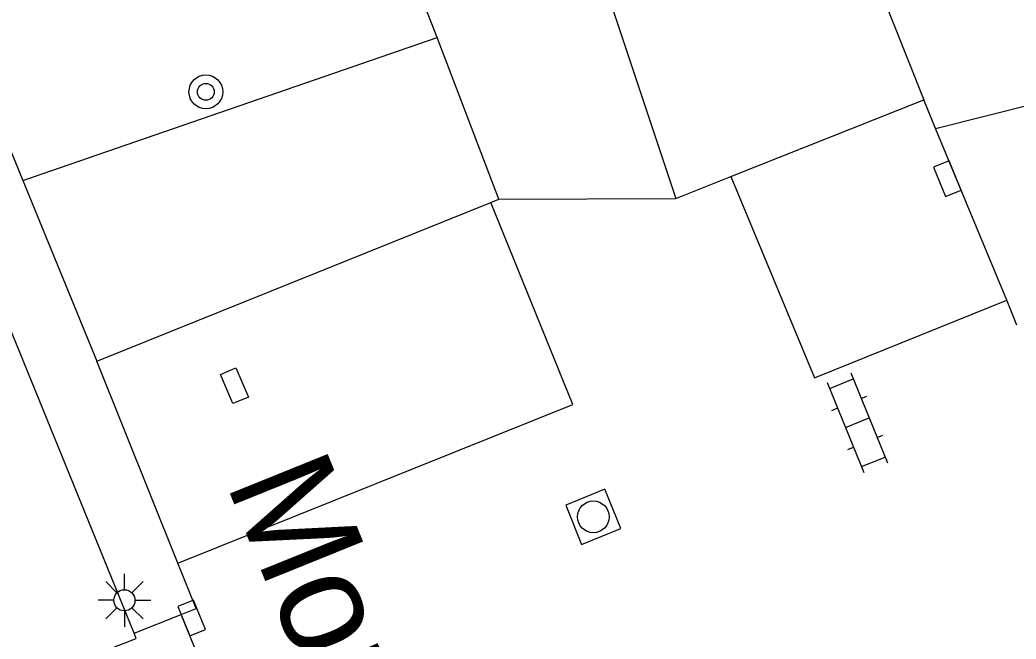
# Model space of a CAD drawing. Extents: x 136000 to 138005, y 398500 to 400500.
# Drawn here: x 137462.35 to 137485.96, y 399429.47 to 399444.13 of the extents above; entities that cross this region are included whole.
import ezdxf

# ---------------------------------------------------------------- set-up
doc = ezdxf.new("R2010")
doc.units = 0
for name, color, linetype in [('gg-anno-openbare ruimte label', 7, 'Continuous'), ('gg-knt-verharding', 7, 'Continuous'), ('gg-knt-verharding nz', 7, 'Continuous'), ('gt-grn-groengrens', 7, 'Continuous'), ('gt-grn-weggrens', 7, 'Continuous'), ('gt-symb-boom', 7, 'Continuous'), ('gt-symb-klinker verharding', 7, 'Continuous'), ('gt-symb-kolk', 7, 'Continuous'), ('gt-symb-kolk center center', 7, 'Continuous'), ('gt-symb-lichtmast', 7, 'Continuous'), ('gt-symb-rioolschacht', 7, 'Continuous')]:
    doc.layers.add(name, color=color, linetype=linetype)

# ---------------------------------------------------------------- blocks, each defined once
blk = doc.blocks.new('gt0-KOLK')
at = {"layer": 'gt-symb-kolk'}
blk.add_lwpolyline([(0, 0), (0.375, 0), (0.375, 0.4), (-0.375, 0.4), (-0.375, 0), (0, 0)], dxfattribs=at)
blk = doc.blocks.new('gt0-BOOM')
at = {"layer": 'gt-symb-boom'}
for radius in [0.4, 0.2]:
    blk.add_circle((0, 0), radius, dxfattribs=at)
blk = doc.blocks.new('gt0-KOLKCC')
at = {"layer": 'gt-symb-kolk center center'}
blk.add_lwpolyline([(-0.375, 0.2), (0.375, 0.2), (0.375, -0.2), (-0.375, -0.2)], close=True, dxfattribs=at)
blk = doc.blocks.new('gt0-RS')
at = {"layer": 'gt-symb-rioolschacht'}
blk.add_lwpolyline([(-0.5, -0.5), (0.5, -0.5), (0.5, 0.5), (-0.5, 0.5)], close=True, dxfattribs=at)
blk.add_circle((0, 0), 0.375, dxfattribs=at)
blk = doc.blocks.new('gt0-KL1')
at = {"layer": 'gt-symb-klinker verharding'}
for p, q in [((-1.15, 0.3), (1.15, 0.3)), ((-1, -0.3), (-1, 0.3)), ((-0.5, 0.3), (-0.5, 0.45)), ((0, -0.3), (0, 0.3)), ((0.5, 0.3), (0.5, 0.45)), ((1, -0.3), (1, 0.3)), ((-1.15, -0.3), (1.15, -0.3)), ((-0.5, -0.45), (-0.5, -0.3)), ((0.5, -0.45), (0.5, -0.3))]:
    blk.add_line(p, q, dxfattribs=at)
blk = doc.blocks.new('gt0-LMAST')
at = {"layer": 'gt-symb-lichtmast'}
for p, q in [((-0.005, 0.246), (-0.005, 0.621)), ((-0.182, 0.173), (-0.447, 0.438)), ((0.172, 0.173), (0.437, 0.438)), ((-0.255, -0.004), (-0.63, -0.004)), ((-0.182, -0.181), (-0.447, -0.446)), ((0.437, -0.446), (0.172, -0.181)), ((0.245, -0.004), (0.62, -0.004)), ((-0.005, -0.254), (-0.005, -0.629))]:
    blk.add_line(p, q, dxfattribs=at)
blk.add_circle((-0.005, -0.004), 0.25, dxfattribs=at)

msp = doc.modelspace()

# ---------------------------------------------------------------- linework, layer by layer
at = {"layer": 'gg-knt-verharding'}
for p, q in [((137472.236, 399443.716), (137470.077, 399449.355)), ((137476.218, 399444.932), (137477.898, 399439.903)), ((137473.702, 399439.886), (137472.236, 399443.716)), ((137479.201, 399440.422), (137483.768, 399442.242)), ((137484.049, 399441.562), (137483.768, 399442.242)), ((137485.733, 399437.493), (137484.049, 399441.562)), ((137477.898, 399439.903), (137479.201, 399440.422)), ((137462.424, 399440.329), (137464.179, 399436.055)), ((137464.179, 399436.055), (137473.511, 399439.809)), ((137473.511, 399439.809), (137473.702, 399439.886)), ((137465.061, 399429.611), (137461.682, 399437.897)), ((137485.976, 399436.908), (137485.733, 399437.493)), ((137466.098, 399431.266), (137464.179, 399436.055)), ((137465.061, 399429.611), (137466.176, 399430.055)), ((137465.112, 399429.486), (137465.061, 399429.611))]:
    msp.add_line(p, q, dxfattribs=at)
for points in [[(137420.01, 399434.91), (137420.9, 399431.42), (137461.66, 399442.19), (137462.424, 399440.329)], [(137466.176, 399430.055), (137466.532, 399430.196), (137466.098, 399431.266)], [(137468.384, 399411.257), (137461.56, 399428.11), (137465.112, 399429.486)]]:
    msp.add_lwpolyline(points, dxfattribs=at)
at = {"layer": 'gg-knt-verharding nz'}
msp.add_line((137474.78, 399408.83), (137466.176, 399430.055), dxfattribs=at)
for points in [[(137479.201, 399440.422), (137481.18, 399435.658), (137485.733, 399437.493)], [(137466.098, 399431.266), (137475.454, 399435.025), (137473.511, 399439.809)]]:
    msp.add_lwpolyline(points, dxfattribs=at)
at = {"layer": 'gt-grn-groengrens'}
for p, q in [((137484.049, 399441.562), (137506.154, 399447.157)), ((137462.424, 399440.329), (137472.236, 399443.716))]:
    msp.add_line(p, q, dxfattribs=at)
msp.add_lwpolyline([(137476.218, 399444.932), (137482.058, 399446.547), (137483.768, 399442.242)], dxfattribs=at)
at = {"layer": 'gt-grn-weggrens'}
msp.add_line((137473.702, 399439.886), (137477.898, 399439.903), dxfattribs=at)

# ---------------------------------------------------------------- block references
at = {"layer": 'gt-symb-boom'}
msp.add_blockref('gt0-BOOM', (137466.76, 399442.43), dxfattribs=at)
at = {"layer": 'gt-symb-klinker verharding', "rotation": -67.79435666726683}
msp.add_blockref('gt0-KL1', (137482.195, 399434.594), dxfattribs=at)
at = {"layer": 'gt-symb-kolk'}
for p, rotation in [((137484.51, 399440.45), 112.47274928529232), ((137466.238, 399429.896), -67.92205836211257)]:
    msp.add_blockref('gt0-KOLK', p, dxfattribs=dict(at, rotation=rotation))
at = {"layer": 'gt-symb-kolk center center', "rotation": -66.86180669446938}
msp.add_blockref('gt0-KOLKCC', (137467.436, 399435.469), dxfattribs=at)
at = {"layer": 'gt-symb-lichtmast'}
msp.add_blockref('gt0-LMAST', (137464.835, 399430.394), dxfattribs=at)
at = {"layer": 'gt-symb-rioolschacht', "rotation": -67.92205836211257}
msp.add_blockref('gt0-RS', (137475.938, 399432.366), dxfattribs=at)

# ---------------------------------------------------------------- texts
at = {"layer": 'gg-anno-openbare ruimte label'}
msp.add_text('Monseigneur Poelsstraat', height=2.5, rotation=292, dxfattribs=at).set_placement((137467.226, 399433.172))

doc.saveas('drawing.dxf')
